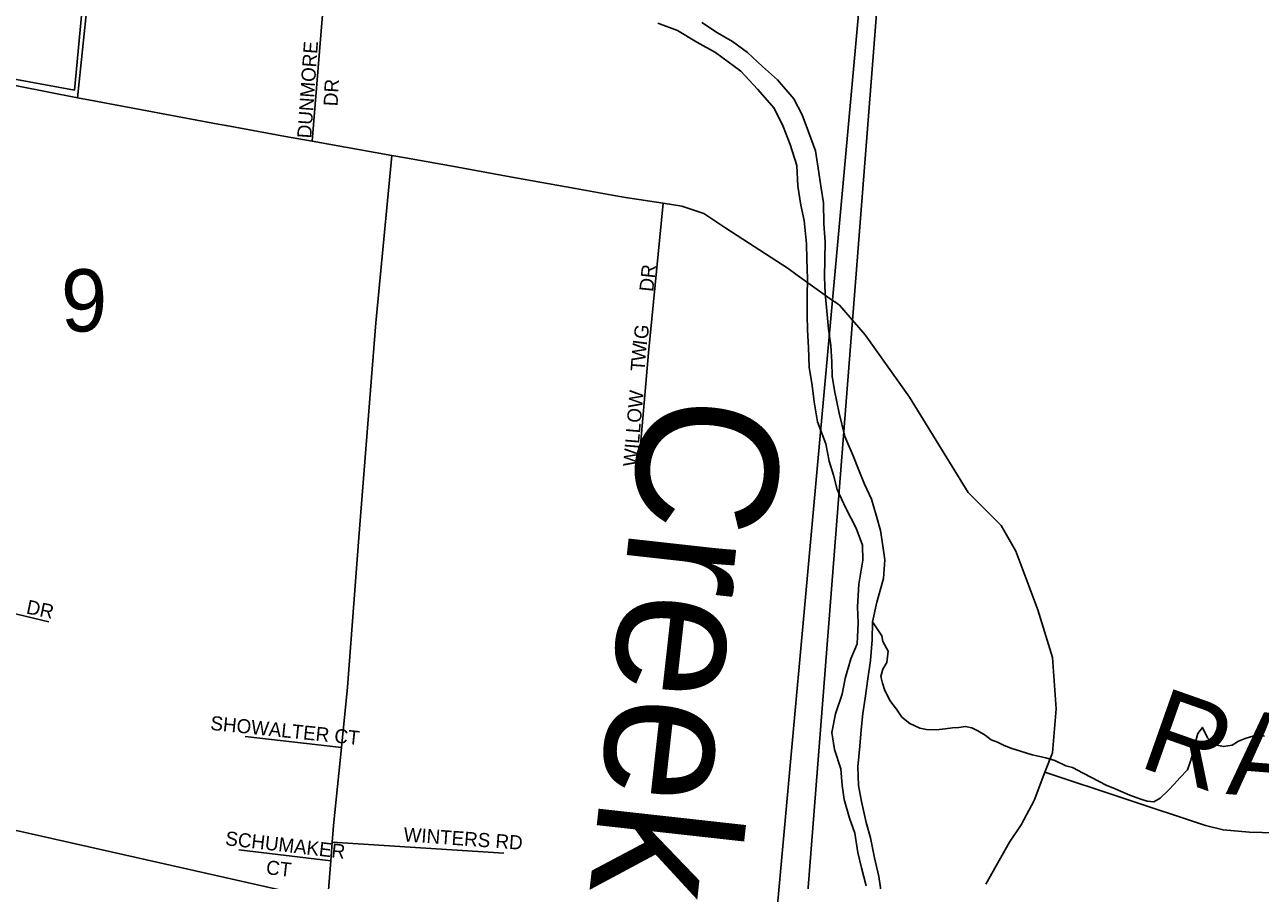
# Model space of a CAD drawing. Extents: x -209 to 4852, y 0 to 905.
# Drawn here: x 523.82 to 540.44, y 249.59 to 261.1 of the extents above; entities that cross this region are included whole.
import ezdxf

# ---------------------------------------------------------------- set-up
doc = ezdxf.new("R2010")
doc.units = 0
for name, color, linetype in [('GM_X_County_Road', 7, 'Continuous'), ('GM_X_County_Road_Text', 7, 'Continuous'), ('GM_X_County_ROW', 7, 'Continuous'), ('GM_X_Interstate_Location', 7, 'Continuous'), ('GM_X_Minor_Lake_Text', 7, 'Continuous'), ('GM_X_Minor_River', 7, 'Continuous'), ('GM_X_Section_Text', 7, 'Continuous'), ('GM_X_Township_Road', 7, 'Continuous'), ('GM_X_Township_Road_Text', 7, 'Continuous'), ('GM_X_Township_Text', 7, 'Continuous'), ('GM_X_US_Location', 7, 'Continuous')]:
    doc.layers.add(name, color=color, linetype=linetype)

msp = doc.modelspace()

# ---------------------------------------------------------------- linework, layer by layer
at = {"layer": 'GM_X_County_Road'}
for points in [[(532.338, 261.116), (532.601, 261.02), (532.864, 260.862), (533.112, 260.721), (533.456, 260.47), (533.679, 260.23), (533.901, 259.975), (534.025, 259.729), (534.119, 259.484), (534.205, 259.201), (534.222, 258.926), (534.263, 258.667), (534.304, 258.461), (534.336, 258.148), (534.34, 257.943), (534.35, 257.676), (534.345, 257.448), (534.348, 257.189), (534.351, 256.991), (534.362, 256.755), (534.372, 256.489), (534.413, 256.245), (534.439, 256.023), (534.487, 255.756), (534.595, 255.457), (534.643, 255.228), (534.7, 255.037), (534.75, 254.846), (534.866, 254.593), (535.005, 254.324), (535.091, 254.094), (535.095, 253.896), (535.043, 253.57), (535.022, 253.266), (535.033, 253.053), (535.02, 252.771), (534.933, 252.568), (534.859, 252.303), (534.817, 252.091), (534.728, 251.826), (534.678, 251.576), (534.712, 251.347), (534.797, 251.087), (534.816, 250.866), (534.843, 250.675), (534.914, 250.423), (534.985, 250.224), (535.026, 249.964), (535.075, 249.758), (535.139, 249.513)], [(535.348, 249.365), (535.308, 249.639), (535.252, 249.892), (535.197, 250.159), (535.14, 250.365), (535.077, 250.648), (535.036, 250.862), (535.026, 251.113), (535.054, 251.394), (535.073, 251.614), (535.093, 251.834), (535.127, 252.039), (535.163, 252.297), (535.198, 252.547), (535.218, 252.821), (535.223, 253.064), (535.281, 253.329), (535.371, 253.647), (535.391, 253.898), (535.365, 254.088), (535.331, 254.294), (535.274, 254.501), (535.21, 254.715), (535.115, 254.915), (535.043, 255.106), (534.963, 255.298), (534.854, 255.559), (534.777, 255.872), (534.715, 256.178), (534.681, 256.369), (534.677, 256.559), (534.666, 256.78), (534.632, 257.001), (534.613, 257.199), (534.589, 257.481), (534.578, 257.702), (534.587, 258.174), (534.569, 258.417), (534.567, 258.699), (534.533, 258.897), (534.492, 259.165), (534.459, 259.401), (534.365, 259.654), (534.279, 259.884), (534.169, 260.099), (533.947, 260.354), (533.745, 260.533), (533.544, 260.72), (533.342, 260.868), (533.139, 260.986), (532.93, 261.127)], [(535.223, 253.064), (535.35, 252.876), (535.364, 252.802), (535.437, 252.671), (535.418, 252.519), (535.362, 252.429), (535.337, 252.331), (535.358, 252.239), (535.386, 252.155), (535.459, 252.009), (535.547, 251.892), (535.62, 251.784), (535.725, 251.698), (535.86, 251.634), (535.951, 251.616), (536.08, 251.613), (536.202, 251.625), (536.301, 251.638), (536.385, 251.643), (536.477, 251.656), (536.56, 251.639), (536.643, 251.599), (536.74, 251.543), (536.822, 251.48), (536.905, 251.448), (536.988, 251.408), (537.086, 251.367), (537.214, 251.326), (537.372, 251.277), (537.554, 251.234), (537.675, 251.201), (537.825, 251.129), (537.916, 251.104), (538.059, 251.032), (538.374, 250.864), (538.457, 250.832), (538.592, 250.775), (538.683, 250.735), (538.833, 250.678), (538.916, 250.653), (539.007, 250.643), (539.092, 250.694), (539.201, 250.798), (539.287, 250.887), (539.358, 250.969), (539.459, 251.073), (539.492, 251.164), (539.525, 251.262), (539.55, 251.367), (539.567, 251.451), (539.601, 251.564), (539.663, 251.646), (539.729, 251.507), (539.81, 251.414), (539.946, 251.388), (540.061, 251.408), (540.146, 251.459), (540.238, 251.495), (540.353, 251.53), (540.497, 251.527)]]:
    msp.add_lwpolyline(points, dxfattribs=at)
at = {"layer": 'GM_X_County_Road_Text'}
for points in [[(524.533, 260.114), (524.78, 262.485), (524.978, 264.412), (525.016, 264.783), (525.111, 265.7), (525.126, 265.845), (525.126, 267.179), (525.027, 268.019), (524.879, 268.957), (524.78, 269.485), (524.879, 270.193), (524.881, 270.213), (524.882, 270.275)], [(517.249, 261.412), (518.895, 261.132), (520.387, 260.873), (521.669, 260.651), (522.843, 260.448), (522.897, 260.437), (524.533, 260.114)], [(524.533, 260.114), (524.755, 260.073), (526.426, 259.76)], [(526.426, 259.76), (526.533, 259.74), (527.332, 259.591), (527.689, 259.528), (528.761, 259.337), (528.943, 259.305)], [(528.943, 259.305), (529.552, 259.196), (530.402, 259.042)], [(530.402, 259.042), (531.231, 258.891), (531.724, 258.802), (531.902, 258.774), (532.409, 258.694), (532.661, 258.654), (532.957, 258.555), (533.253, 258.358), (534.092, 257.815), (534.212, 257.729)], [(534.212, 257.729), (534.688, 257.389), (534.717, 257.368)], [(534.717, 257.368), (534.782, 257.322), (535.128, 256.927), (535.72, 256.088), (536.509, 254.805), (536.657, 254.657), (536.953, 254.361), (537.15, 254.016), (537.446, 253.227), (537.644, 252.585), (537.693, 251.894), (537.644, 251.302), (537.543, 251.041), (537.397, 250.66), (537.225, 250.333), (537.067, 250.103), (536.749, 249.536)]]:
    msp.add_lwpolyline(points, dxfattribs=at)
at = {"layer": 'GM_X_County_ROW'}
for points in [[(527.825, 248.388), (527.94, 249.85), (527.959, 250.103), (527.977, 250.325), (528.084, 251.373), (528.167, 252.186), (528.319, 254.2), (528.547, 257.087), (528.761, 259.337)], [(537.543, 251.041), (539.704, 250.326), (539.94, 250.267), (540.293, 250.237), (542.536, 250.178)]]:
    msp.add_lwpolyline(points, dxfattribs=at)
at = {"layer": 'GM_X_Minor_Lake_Text'}
msp.add_lwpolyline([(435.768, 202.559), (529.706, 202.559), (529.85, 204.169), (529.915, 204.912), (530.109, 207.025), (530.557, 211.945), (531.173, 218.724), (531.472, 222.006), (531.778, 225.399), (535.693, 268.436), (536.858, 281.498), (537.527, 289.161), (525.816, 289.929), (502.172, 292.108)], dxfattribs=at)
msp.add_lwpolyline([(529.706, 202.559), (571.768, 202.559), (571.768, 262.071), (562.454, 262.602), (559.929, 262.758), (554.405, 263.075), (535.693, 268.436), (531.778, 225.399), (531.472, 222.006), (531.173, 218.724), (530.557, 211.945), (530.109, 207.025), (529.915, 204.912), (529.85, 204.169)], close=True, dxfattribs=at)
at = {"layer": 'GM_X_Minor_River'}
for points in [[(515.439, 271.658), (535.846, 268.527), (534.233, 247.886), (513.823, 252.487)], [(535.846, 268.527), (554.863, 263.126), (553.028, 241.998), (534.233, 247.886)], [(513.823, 252.487), (534.233, 247.886), (532.215, 227.465), (511.895, 231.246)]]:
    msp.add_lwpolyline(points, close=True, dxfattribs=at)
at = {"layer": 'GM_X_Township_Text'}
for points in [[(527.689, 259.528), (527.847, 261.454), (527.91, 262.224)], [(532.409, 258.694), (532.213, 256.681), (532.08, 255.132)], [(517.814, 253.899), (518.163, 254.197), (518.385, 254.277), (518.628, 254.277), (518.891, 254.156), (519.093, 253.995), (519.396, 253.55), (519.639, 253.267), (519.922, 253.105), (520.231, 253.054), (520.407, 253.024), (520.953, 252.943), (521.218, 252.965), (521.519, 253.145), (522.005, 253.388), (522.227, 253.429), (522.591, 253.388), (523.379, 253.247), (524.148, 253.065)], [(528.084, 251.373), (526.791, 251.525)], [(527.959, 250.103), (530.265, 249.954)], [(527.94, 249.85), (526.703, 249.998)]]:
    msp.add_lwpolyline(points, dxfattribs=at)
at = {"layer": 'GM_X_US_Location'}
msp.add_lwpolyline([(517.801, 261.404), (522.051, 260.662), (524.494, 260.216), (524.814, 263.61)], dxfattribs=at)

# ---------------------------------------------------------------- texts
at = {"layer": 'GM_X_Interstate_Location'}
for s, height, rotation, p in [('DUNMORE', 0.1894, 85.9135, (527.676, 259.563)), ('DR', 0.1894, 86.989, (528.031, 259.996)), ('DR', 0.1894, 83.9946, (532.276, 257.498)), ('G', 0.189, 82.6581, (532.199, 256.858)), ('W', 0.189, 84.5955, (532.168, 256.561)), ('I', 0.189, 82.7665, (532.188, 256.775)), ('T', 0.189, 86.1168, (532.159, 256.43)), ('WILLOW', 0.1894, 85.0717, (532.059, 255.147)), ('DR', 0.1894, 348.105, (523.835, 253.179)), ('SHOWALTER CT', 0.18939, 354.1317, (526.315, 251.613)), ('SCHUMAKER', 0.1894, 353.4415, (526.515, 250.063)), ('WINTERS RD', 0.1894, 355.914, (528.914, 250.113)), ('CT', 0.1894, 353.6638, (527.063, 249.672))]:
    msp.add_text(s, height=height, rotation=rotation, dxfattribs=at).set_placement(p)
at = {"layer": 'GM_X_Section_Text'}
msp.add_text('Creek', height=1.8941, rotation=263.6614, dxfattribs=at).set_placement((532.166, 256.178))
at = {"layer": 'GM_X_Township_Road'}
for s, rotation, p in [('R', 340.5504, (538.776, 251.128)), ('A', 355.398, (539.97, 250.751))]:
    msp.add_text(s, height=1.136, rotation=rotation, dxfattribs=at).set_placement(p)
at = {"layer": 'GM_X_Township_Road_Text'}
msp.add_text('9', height=0.837, rotation=0, dxfattribs=at).set_placement((524.311, 256.97))

doc.saveas('drawing.dxf')
